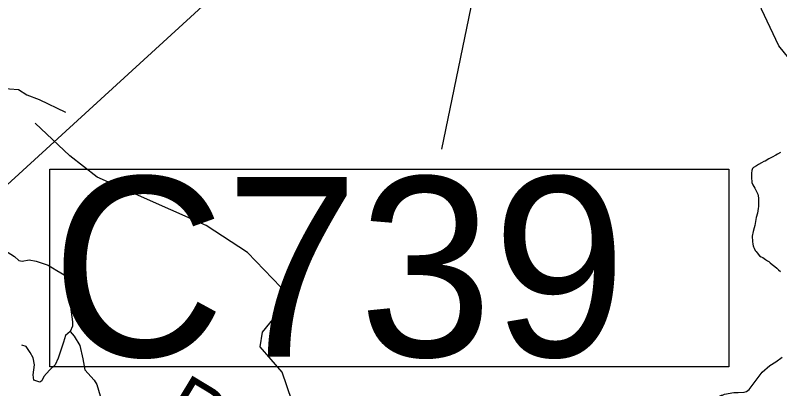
# Model space of a CAD drawing. Extents: x 1248089 to 1457196, y 820910 to 988753.
# Drawn here: x 1294307 to 1300259, y 883926 to 886836 of the extents above; entities that cross this region are included whole.
import ezdxf

# ---------------------------------------------------------------- set-up
doc = ezdxf.new("R2010")
doc.units = 0
for name, color, linetype in [('Exist Geographical Mountain Summit Label', 7, 'Continuous'), ('Exist Hydrographic Creek Single Shore', 7, 'Continuous'), ('Exist Hydrographic Misc Water Feature', 7, 'Continuous'), ('Exist Road Non-System Type 51', 7, 'Continuous'), ('Exist Road Primary US Structure Culvert Number Label', 7, 'Continuous'), ('Exist Road Secondary Structure Standard Bridge Number Label', 7, 'Continuous'), ('Prop Guardrail Anchor Unit CELL', 7, 'Continuous')]:
    doc.layers.add(name, color=color, linetype=linetype)

msp = doc.modelspace()

# ---------------------------------------------------------------- linework, layer by layer
at = {"layer": 'Exist Hydrographic Creek Single Shore'}
msp.add_lwpolyline([(1300397.9, 886417.7), (1300251.9, 886597.8), (1300116.8, 886882.9), (1300057.9, 887225.5), (1299903.8, 887379.6), (1299640.8, 887578.6), (1299370, 887666.8), (1299324.8, 888320.3), (1299244.4, 888933), (1299184.3, 889215.1), (1299079.2, 889528.2)], dxfattribs=at)
at = {"layer": 'Exist Hydrographic Misc Water Feature'}
for points in [[(1296499.8, 883718.6), (1296383.9, 884055.8), (1296212.9, 884252.9), (1296232.8, 884367.4), (1296378.8, 884548.2), (1296397.8, 884639.8), (1296374.8, 884715.8), (1296114.8, 884987), (1295793.8, 885196.8), (1294944.8, 885574.9), (1294731.8, 885740.1), (1294462.7, 885995.1)], [(1299587.3, 883637.3), (1299587.5, 883645.3), (1299646.7, 883755.5), (1299700.2, 883807.9), (1299757.3, 883848.3), (1299806.1, 883874.8), (1299814.1, 883874.6), (1299830.3, 883882.1), (1299902.7, 883896), (1299934.7, 883895.1), (1299982.9, 883899.7), (1299999.1, 883905.3), (1300021.4, 883920.5), (1300123.3, 884055.6), (1300180.7, 884105.9), (1300229.5, 884134.5), (1300278.7, 884171.1)]]:
    msp.add_lwpolyline(points, dxfattribs=at)
at = {"layer": 'Exist Road Non-System Type 51'}
for points in [[(1293031.2, 886293.4), (1293158.1, 886305.2), (1293311.7, 886323), (1293438.6, 886358.4), (1293547.9, 886370.2), (1293648.2, 886367.3), (1293680.7, 886364.3), (1293713.2, 886355.5), (1293751.6, 886325.9), (1293795.9, 886305.2), (1293853.5, 886290.7), (1293900.7, 886281.9), (1293948, 886296.6), (1293992.2, 886281.9), (1294069, 886270.1), (1294193, 886267.1), (1294331.8, 886258.2), (1294396.7, 886216.9), (1294494.2, 886178.5), (1294697.9, 886081)], [(1300264.5, 885766.9), (1300242.1, 885753.4), (1300227.9, 885745.6), (1300199.6, 885730.4), (1300173.3, 885716.9), (1300144.7, 885699.5), (1300134.6, 885695.9), (1300116.4, 885686.2), (1300094.1, 885672.7), (1300077.9, 885663), (1300055.7, 885649.6), (1300047.3, 885641.8), (1300041, 885625.9), (1300038.6, 885605.9), (1300038.2, 885585.9), (1300039.5, 885559.9), (1300041.2, 885547.9), (1300042.9, 885533.8), (1300050.4, 885515.7), (1300063.9, 885489.4), (1300079.3, 885462.8), (1300088.7, 885440.6), (1300094.1, 885412.5), (1300093.5, 885390.5), (1300093.1, 885370.5), (1300092.9, 885358.5), (1300092.6, 885346.5), (1300090.1, 885330.5), (1300087.7, 885310.6), (1300085.3, 885292.6), (1300076.4, 885258.8), (1300067.5, 885213.1), (1300065, 885197.2), (1300060.6, 885179.2), (1300052.1, 885151.4), (1300045.1, 885113.5), (1300046.1, 885073.5), (1300049.7, 885053.4), (1300053.4, 885039.3), (1300055.3, 885031.3), (1300058.9, 885021.2), (1300068.5, 885002.8), (1300074.4, 884994.7)], [(1293670.3, 885338.5), (1293717.6, 885300.1), (1293794.3, 885229.2), (1293853.4, 885170.1), (1293947.9, 885122.8), (1294054.2, 885081.4), (1294195.9, 885022.3), (1294302.2, 884957.3), (1294334.6, 884924.8), (1294361.2, 884918.9), (1294414.4, 884930.8), (1294470.4, 884918.9), (1294562, 884889.4), (1294629.9, 884848), (1294706.6, 884803.7), (1294715.5, 884786), (1294715.5, 884703.3), (1294715.5, 884647.1), (1294733.2, 884602.8), (1294742.1, 884526), (1294753.9, 884446.2), (1294753.4, 884412), (1294735.7, 884370.6)], [(1300074.4, 884994.7), (1300082.2, 884984.5), (1300101.7, 884962.1), (1300115.4, 884953.8), (1300127.2, 884947.4), (1300147, 884933), (1300164.8, 884922.6), (1300174.7, 884916.4), (1300184.5, 884906.2), (1300200, 884893.7), (1300219.7, 884879.3), (1300235.5, 884865), (1300249.2, 884852.5), (1300264.9, 884838.1)], [(1294735.7, 884370.6), (1294697.3, 884341), (1294682.5, 884287.9), (1294641.2, 884163.8), (1294617.6, 884110.6), (1294573.3, 884069.2), (1294529, 884022), (1294514.2, 883986.5), (1294499.5, 883977.6), (1294452.2, 883992.4), (1294446.3, 884033.8), (1294458.1, 884110.6), (1294446.3, 884166.7), (1294422.7, 884208.1), (1294393.2, 884255.4), (1294357.7, 884264.2)], [(1294735.7, 884370.6), (1294765.2, 884335.1), (1294809.5, 884261.3), (1294833.1, 884157.9), (1294847.8, 884072.2), (1294921.7, 883992.4), (1294942.3, 883959.9), (1295001.4, 883756), (1295048.2, 883651.1), (1295062.9, 883562.5), (1295080.6, 883497.5), (1295098.3, 883444.3), (1295130.8, 883405.9), (1295139.7, 883314.3), (1295116.1, 883207.9), (1295101.3, 883145.9), (1295033.4, 883119.3), (1294974.3, 883086.8), (1294933, 883004.1), (1294906.4, 882942), (1294918.2, 882815), (1294927.1, 882538.5)]]:
    msp.add_lwpolyline(points, dxfattribs=at)
at = {"layer": 'Exist Road Primary US Structure Culvert Number Label'}
msp.add_lwpolyline([(1294575.2, 885636.3), (1299862.9, 885636.3), (1299862.9, 884097.3), (1294575.2, 884097.3)], close=True, dxfattribs=at)
at = {"layer": 'Exist Road Secondary Structure Standard Bridge Number Label'}
msp.add_lwpolyline([(1296410.1, 889546.9), (1296007.4, 887131.1), (1293847.8, 885154.4)], dxfattribs=at)
at = {"layer": 'Prop Guardrail Anchor Unit CELL'}
msp.add_line((1298575.8, 890388.5), (1297624.5, 885793.5), dxfattribs=at)

# ---------------------------------------------------------------- texts
at = {"layer": 'Exist Geographical Mountain Summit Label'}
msp.add_text('R  I  D  G  E', height=440, rotation=328.82018, dxfattribs=at).set_placement((1295417.3, 883675.4))
at = {"layer": 'Exist Road Primary US Structure Culvert Number Label'}
msp.add_text('C739', height=1400, dxfattribs=at).set_placement((1294588.3, 884176.4))

doc.saveas('drawing.dxf')
